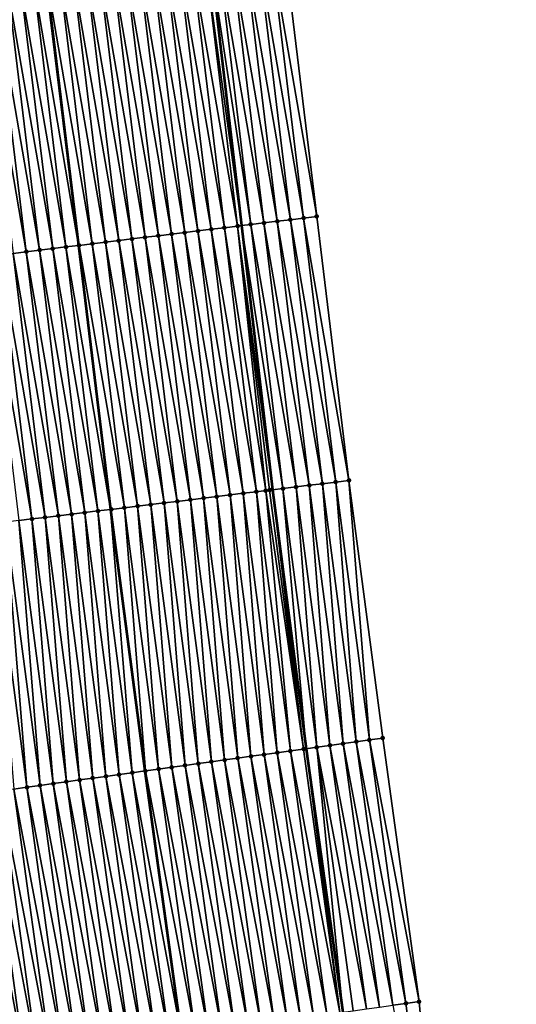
# Model space of a CAD drawing. Header units: feet. Extents: x 2010743 to 2022806, y 818705 to 837694.
# Tile 273 of 531: x 2011550 to 2011587, y 827520 to 827594. Entities that reach past the tile are written whole.
import ezdxf

# ---------------------------------------------------------------- set-up
doc = ezdxf.new("R2010")
doc.units = ezdxf.units.FT
doc.header["$MEASUREMENT"] = 0
for name, color, linetype, lineweight in [('EP_Travel Lane', 172, 'Continuous', 53), ('Road Shots', 141, 'Continuous', 100), ('STRIPING', 60, 'Continuous', 53)]:
    doc.layers.add(name, color=color, linetype=linetype, lineweight=lineweight)
doc.layers.add('I-77-MM17-21_NB-Surface-Border', color=7, linetype='Continuous')
doc.layers.add('I-77-MM17-21_NB-Surface-TIN', color=7, linetype='Continuous')

msp = doc.modelspace()

# ---------------------------------------------------------------- linework, layer by layer
at = {"layer": 'EP_Travel Lane'}
msp.add_polyline3d([(2011553.074, 827697.268, 307.426), (2011555.334, 827677.396, 307.383), (2011557.595, 827657.524, 307.343), (2011559.855, 827637.652, 307.312), (2011562.1, 827618.043, 307.245), (2011564.435, 827598.18, 307.208), (2011566.771, 827578.316, 307.155), (2011569.106, 827558.453, 307.151), (2011571.645, 827538.982, 307.149), (2011574.4, 827519.173, 307.154), (2011577.155, 827499.364, 307.134), (2011579.91, 827479.554, 307.136), (2011582.754, 827460.029, 307.132)], dxfattribs=at)
at = {"layer": 'I-77-MM17-21_NB-Surface-Border', "color": 3, "linetype": 'Continuous', "lineweight": -3}
msp.add_polyline3d([(2011559.083, 827677.807, 307.222), (2011561.26, 827657.926, 307.171), (2011563.438, 827638.045, 307.13), (2011566.623, 827618.592, 307.05), (2011570.025, 827598.859, 306.981), (2011572.435, 827579.004, 306.928), (2011574.845, 827559.15, 306.933), (2011577.385, 827539.775, 306.934), (2011580.12, 827519.963, 306.94), (2011581.866, 827500.014, 306.955), (2011584.602, 827480.202, 306.948), (2011587.43, 827460.733, 306.939)], dxfattribs=at)
at = {"layer": 'I-77-MM17-21_NB-Surface-TIN', "color": 128, "linetype": 'Continuous', "lineweight": -3}
for points in [[(2011571.443, 827578.884, 306.966), (2011569.033, 827598.738, 307.02), (2011568.04, 827598.617, 307.062)], [(2011572.435, 827579.004, 306.928), (2011570.025, 827598.859, 306.981), (2011569.033, 827598.738, 307.02)], [(2011571.443, 827578.884, 306.966), (2011572.435, 827579.004, 306.928), (2011569.033, 827598.738, 307.02)], [(2011565.486, 827578.16, 307.233), (2011563.076, 827598.015, 307.281), (2011562.084, 827597.894, 307.328)], [(2011566.479, 827578.281, 307.166), (2011564.069, 827598.135, 307.224), (2011563.076, 827598.015, 307.281)], [(2011565.486, 827578.16, 307.233), (2011566.479, 827578.281, 307.166), (2011563.076, 827598.015, 307.281)], [(2011564.069, 827598.135, 307.224), (2011566.771, 827578.316, 307.155), (2011564.435, 827598.18, 307.208)], [(2011566.479, 827578.281, 307.166), (2011566.771, 827578.316, 307.155), (2011564.069, 827598.135, 307.224)], [(2011567.472, 827578.402, 307.128), (2011565.062, 827598.256, 307.18), (2011564.435, 827598.18, 307.208)], [(2011567.472, 827578.402, 307.128), (2011564.435, 827598.18, 307.208), (2011566.771, 827578.316, 307.155)], [(2011568.464, 827578.522, 307.082), (2011566.054, 827598.376, 307.141), (2011565.062, 827598.256, 307.18)], [(2011567.472, 827578.402, 307.128), (2011568.464, 827578.522, 307.082), (2011565.062, 827598.256, 307.18)], [(2011569.457, 827578.643, 307.044), (2011567.047, 827598.497, 307.097), (2011566.054, 827598.376, 307.141)], [(2011568.464, 827578.522, 307.082), (2011569.457, 827578.643, 307.044), (2011566.054, 827598.376, 307.141)], [(2011570.45, 827578.763, 307.003), (2011568.04, 827598.617, 307.062), (2011567.047, 827598.497, 307.097)], [(2011569.457, 827578.643, 307.044), (2011570.45, 827578.763, 307.003), (2011567.047, 827598.497, 307.097)], [(2011570.45, 827578.763, 307.003), (2011571.443, 827578.884, 306.966), (2011568.04, 827598.617, 307.062)], [(2011559.53, 827577.437, 307.475), (2011557.12, 827597.291, 307.516), (2011556.127, 827597.171, 307.556)], [(2011560.523, 827577.558, 307.437), (2011558.113, 827597.412, 307.481), (2011557.12, 827597.291, 307.516)], [(2011559.53, 827577.437, 307.475), (2011560.523, 827577.558, 307.437), (2011557.12, 827597.291, 307.516)], [(2011561.515, 827577.678, 307.401), (2011559.106, 827597.532, 307.449), (2011558.113, 827597.412, 307.481)], [(2011560.523, 827577.558, 307.437), (2011561.515, 827577.678, 307.401), (2011558.113, 827597.412, 307.481)], [(2011562.508, 827577.799, 307.365), (2011560.098, 827597.653, 307.414), (2011559.106, 827597.532, 307.449)], [(2011561.515, 827577.678, 307.401), (2011562.508, 827577.799, 307.365), (2011559.106, 827597.532, 307.449)], [(2011563.501, 827577.919, 307.325), (2011561.091, 827597.773, 307.374), (2011560.098, 827597.653, 307.414)], [(2011563.501, 827577.919, 307.325), (2011560.098, 827597.653, 307.414), (2011562.508, 827577.799, 307.365)], [(2011564.494, 827578.04, 307.283), (2011562.084, 827597.894, 307.328), (2011561.091, 827597.773, 307.374)], [(2011563.501, 827577.919, 307.325), (2011564.494, 827578.04, 307.283), (2011561.091, 827597.773, 307.374)], [(2011564.494, 827578.04, 307.283), (2011565.486, 827578.16, 307.233), (2011562.084, 827597.894, 307.328)], [(2011553.574, 827576.714, 307.731), (2011551.164, 827596.568, 307.765), (2011550.171, 827596.447, 307.803)], [(2011551.164, 827596.568, 307.765), (2011554.508, 827576.827, 307.693), (2011552.099, 827596.681, 307.726)], [(2011553.574, 827576.714, 307.731), (2011554.508, 827576.827, 307.693), (2011551.164, 827596.568, 307.765)], [(2011554.567, 827576.834, 307.69), (2011552.157, 827596.688, 307.723), (2011552.099, 827596.681, 307.726)], [(2011554.567, 827576.834, 307.69), (2011552.099, 827596.681, 307.726), (2011554.508, 827576.827, 307.693)], [(2011555.559, 827576.955, 307.645), (2011553.149, 827596.809, 307.684), (2011552.157, 827596.688, 307.723)], [(2011554.567, 827576.834, 307.69), (2011555.559, 827576.955, 307.645), (2011552.157, 827596.688, 307.723)], [(2011556.552, 827577.075, 307.593), (2011554.142, 827596.93, 307.63), (2011553.149, 827596.809, 307.684)], [(2011555.559, 827576.955, 307.645), (2011556.552, 827577.075, 307.593), (2011553.149, 827596.809, 307.684)], [(2011557.545, 827577.196, 307.555), (2011555.135, 827597.05, 307.594), (2011554.142, 827596.93, 307.63)], [(2011556.552, 827577.075, 307.593), (2011557.545, 827577.196, 307.555), (2011554.142, 827596.93, 307.63)], [(2011558.537, 827577.316, 307.514), (2011556.127, 827597.171, 307.556), (2011555.135, 827597.05, 307.594)], [(2011557.545, 827577.196, 307.555), (2011558.537, 827577.316, 307.514), (2011555.135, 827597.05, 307.594)], [(2011558.537, 827577.316, 307.514), (2011559.53, 827577.437, 307.475), (2011556.127, 827597.171, 307.556)], [(2011550.596, 827576.352, 307.839), (2011548.186, 827596.206, 307.876), (2011547.193, 827596.086, 307.915)], [(2011549.603, 827576.231, 307.878), (2011550.596, 827576.352, 307.839), (2011547.193, 827596.086, 307.915)], [(2011551.588, 827576.472, 307.798), (2011549.178, 827596.327, 307.835), (2011548.186, 827596.206, 307.876)], [(2011550.596, 827576.352, 307.839), (2011551.588, 827576.472, 307.798), (2011548.186, 827596.206, 307.876)], [(2011552.581, 827576.593, 307.763), (2011550.171, 827596.447, 307.803), (2011549.178, 827596.327, 307.835)], [(2011551.588, 827576.472, 307.798), (2011552.581, 827576.593, 307.763), (2011549.178, 827596.327, 307.835)], [(2011552.581, 827576.593, 307.763), (2011553.574, 827576.714, 307.731), (2011550.171, 827596.447, 307.803)], [(2011572.86, 827558.909, 307.012), (2011570.45, 827578.763, 307.003), (2011569.457, 827578.643, 307.044)], [(2011573.852, 827559.029, 306.973), (2011571.443, 827578.884, 306.966), (2011570.45, 827578.763, 307.003)], [(2011572.86, 827558.909, 307.012), (2011573.852, 827559.029, 306.973), (2011570.45, 827578.763, 307.003)], [(2011574.845, 827559.15, 306.933), (2011572.435, 827579.004, 306.928), (2011571.443, 827578.884, 306.966)], [(2011573.852, 827559.029, 306.973), (2011574.845, 827559.15, 306.933), (2011571.443, 827578.884, 306.966)], [(2011566.903, 827558.186, 307.261), (2011564.494, 827578.04, 307.283), (2011563.501, 827577.919, 307.325)], [(2011567.896, 827558.306, 307.216), (2011565.486, 827578.16, 307.233), (2011564.494, 827578.04, 307.283)], [(2011566.903, 827558.186, 307.261), (2011567.896, 827558.306, 307.216), (2011564.494, 827578.04, 307.283)], [(2011568.599, 827558.391, 307.171), (2011566.479, 827578.281, 307.166), (2011565.486, 827578.16, 307.233)], [(2011567.896, 827558.306, 307.216), (2011568.599, 827558.391, 307.171), (2011565.486, 827578.16, 307.233)], [(2011566.479, 827578.281, 307.166), (2011569.106, 827558.453, 307.151), (2011566.771, 827578.316, 307.155)], [(2011568.889, 827558.427, 307.154), (2011569.106, 827558.453, 307.151), (2011566.479, 827578.281, 307.166)], [(2011568.599, 827558.391, 307.171), (2011568.889, 827558.427, 307.154), (2011566.479, 827578.281, 307.166)], [(2011569.882, 827558.547, 307.141), (2011567.472, 827578.402, 307.128), (2011566.771, 827578.316, 307.155)], [(2011569.882, 827558.547, 307.141), (2011566.771, 827578.316, 307.155), (2011569.106, 827558.453, 307.151)], [(2011570.874, 827558.668, 307.101), (2011568.464, 827578.522, 307.082), (2011567.472, 827578.402, 307.128)], [(2011569.882, 827558.547, 307.141), (2011570.874, 827558.668, 307.101), (2011567.472, 827578.402, 307.128)], [(2011571.867, 827558.788, 307.052), (2011569.457, 827578.643, 307.044), (2011568.464, 827578.522, 307.082)], [(2011570.874, 827558.668, 307.101), (2011571.867, 827558.788, 307.052), (2011568.464, 827578.522, 307.082)], [(2011571.867, 827558.788, 307.052), (2011572.86, 827558.909, 307.012), (2011569.457, 827578.643, 307.044)], [(2011560.947, 827557.462, 307.488), (2011558.537, 827577.316, 307.514), (2011557.545, 827577.196, 307.555)], [(2011561.94, 827557.583, 307.448), (2011559.53, 827577.437, 307.475), (2011558.537, 827577.316, 307.514)], [(2011560.947, 827557.462, 307.488), (2011561.94, 827557.583, 307.448), (2011558.537, 827577.316, 307.514)], [(2011562.933, 827557.703, 307.415), (2011560.523, 827577.558, 307.437), (2011559.53, 827577.437, 307.475)], [(2011562.933, 827557.703, 307.415), (2011559.53, 827577.437, 307.475), (2011561.94, 827557.583, 307.448)], [(2011563.925, 827557.824, 307.379), (2011561.515, 827577.678, 307.401), (2011560.523, 827577.558, 307.437)], [(2011562.933, 827557.703, 307.415), (2011563.925, 827557.824, 307.379), (2011560.523, 827577.558, 307.437)], [(2011564.918, 827557.944, 307.342), (2011562.508, 827577.799, 307.365), (2011561.515, 827577.678, 307.401)], [(2011563.925, 827557.824, 307.379), (2011564.918, 827557.944, 307.342), (2011561.515, 827577.678, 307.401)], [(2011565.911, 827558.065, 307.301), (2011563.501, 827577.919, 307.325), (2011562.508, 827577.799, 307.365)], [(2011564.918, 827557.944, 307.342), (2011565.911, 827558.065, 307.301), (2011562.508, 827577.799, 307.365)], [(2011565.911, 827558.065, 307.301), (2011566.903, 827558.186, 307.261), (2011563.501, 827577.919, 307.325)], [(2011554.991, 827556.739, 307.741), (2011552.581, 827576.593, 307.763), (2011551.588, 827576.472, 307.798)], [(2011555.984, 827556.859, 307.709), (2011553.574, 827576.714, 307.731), (2011552.581, 827576.593, 307.763)], [(2011554.991, 827556.739, 307.741), (2011555.984, 827556.859, 307.709), (2011552.581, 827576.593, 307.763)], [(2011553.574, 827576.714, 307.731), (2011556.918, 827556.973, 307.661), (2011554.508, 827576.827, 307.693)], [(2011555.984, 827556.859, 307.709), (2011556.918, 827556.973, 307.661), (2011553.574, 827576.714, 307.731)], [(2011556.976, 827556.98, 307.658), (2011554.567, 827576.834, 307.69), (2011554.508, 827576.827, 307.693)], [(2011556.976, 827556.98, 307.658), (2011554.508, 827576.827, 307.693), (2011556.918, 827556.973, 307.661)], [(2011557.969, 827557.1, 307.619), (2011555.559, 827576.955, 307.645), (2011554.567, 827576.834, 307.69)], [(2011556.976, 827556.98, 307.658), (2011557.969, 827557.1, 307.619), (2011554.567, 827576.834, 307.69)], [(2011558.962, 827557.221, 307.57), (2011556.552, 827577.075, 307.593), (2011555.559, 827576.955, 307.645)], [(2011557.969, 827557.1, 307.619), (2011558.962, 827557.221, 307.57), (2011555.559, 827576.955, 307.645)], [(2011559.955, 827557.342, 307.532), (2011557.545, 827577.196, 307.555), (2011556.552, 827577.075, 307.593)], [(2011558.962, 827557.221, 307.57), (2011559.955, 827557.342, 307.532), (2011556.552, 827577.075, 307.593)], [(2011559.955, 827557.342, 307.532), (2011560.947, 827557.462, 307.488), (2011557.545, 827577.196, 307.555)], [(2011551.02, 827556.257, 307.893), (2011548.61, 827576.111, 307.918), (2011547.618, 827575.99, 307.953)], [(2011550.027, 827556.136, 307.928), (2011551.02, 827556.257, 307.893), (2011547.618, 827575.99, 307.953)], [(2011552.013, 827556.377, 307.853), (2011549.603, 827576.231, 307.878), (2011548.61, 827576.111, 307.918)], [(2011551.02, 827556.257, 307.893), (2011552.013, 827556.377, 307.853), (2011548.61, 827576.111, 307.918)], [(2011553.006, 827556.498, 307.813), (2011550.596, 827576.352, 307.839), (2011549.603, 827576.231, 307.878)], [(2011552.013, 827556.377, 307.853), (2011553.006, 827556.498, 307.813), (2011549.603, 827576.231, 307.878)], [(2011553.998, 827556.618, 307.774), (2011551.588, 827576.472, 307.798), (2011550.596, 827576.352, 307.839)], [(2011553.006, 827556.498, 307.813), (2011553.998, 827556.618, 307.774), (2011550.596, 827576.352, 307.839)], [(2011553.998, 827556.618, 307.774), (2011554.991, 827556.739, 307.741), (2011551.588, 827576.472, 307.798)], [(2011573.422, 827539.228, 307.077), (2011571.867, 827558.788, 307.052), (2011570.874, 827558.668, 307.101)], [(2011574.413, 827539.365, 307.043), (2011572.86, 827558.909, 307.012), (2011571.867, 827558.788, 307.052)], [(2011573.422, 827539.228, 307.077), (2011574.413, 827539.365, 307.043), (2011571.867, 827558.788, 307.052)], [(2011575.403, 827539.501, 307.007), (2011573.852, 827559.029, 306.973), (2011572.86, 827558.909, 307.012)], [(2011574.413, 827539.365, 307.043), (2011575.403, 827539.501, 307.007), (2011572.86, 827558.909, 307.012)], [(2011576.394, 827539.638, 306.969), (2011574.845, 827559.15, 306.933), (2011573.852, 827559.029, 306.973)], [(2011575.403, 827539.501, 307.007), (2011576.394, 827539.638, 306.969), (2011573.852, 827559.029, 306.973)], [(2011576.394, 827539.638, 306.969), (2011577.385, 827539.775, 306.934), (2011574.845, 827559.15, 306.933)], [(2011567.479, 827538.407, 307.33), (2011565.911, 827558.065, 307.301), (2011564.918, 827557.944, 307.342)], [(2011568.469, 827538.544, 307.294), (2011566.903, 827558.186, 307.261), (2011565.911, 827558.065, 307.301)], [(2011567.479, 827538.407, 307.33), (2011568.469, 827538.544, 307.294), (2011565.911, 827558.065, 307.301)], [(2011569.46, 827538.681, 307.253), (2011567.896, 827558.306, 307.216), (2011566.903, 827558.186, 307.261)], [(2011568.469, 827538.544, 307.294), (2011569.46, 827538.681, 307.253), (2011566.903, 827558.186, 307.261)], [(2011570.45, 827538.817, 307.212), (2011568.599, 827558.391, 307.171), (2011567.896, 827558.306, 307.216)], [(2011569.46, 827538.681, 307.253), (2011570.45, 827538.817, 307.212), (2011567.896, 827558.306, 307.216)], [(2011571.441, 827538.954, 307.158), (2011568.889, 827558.427, 307.154), (2011568.599, 827558.391, 307.171)], [(2011570.45, 827538.817, 307.212), (2011571.441, 827538.954, 307.158), (2011568.599, 827558.391, 307.171)], [(2011571.441, 827538.954, 307.158), (2011569.106, 827558.453, 307.151), (2011568.889, 827558.427, 307.154)], [(2011569.882, 827558.547, 307.141), (2011569.106, 827558.453, 307.151), (2011571.645, 827538.982, 307.149)], [(2011571.441, 827538.954, 307.158), (2011571.645, 827538.982, 307.149), (2011569.106, 827558.453, 307.151)], [(2011572.432, 827539.091, 307.113), (2011570.874, 827558.668, 307.101), (2011569.882, 827558.547, 307.141)], [(2011572.432, 827539.091, 307.113), (2011569.882, 827558.547, 307.141), (2011571.645, 827538.982, 307.149)], [(2011572.432, 827539.091, 307.113), (2011573.422, 827539.228, 307.077), (2011570.874, 827558.668, 307.101)], [(2011561.535, 827537.586, 307.555), (2011559.955, 827557.342, 307.532), (2011558.962, 827557.221, 307.57)], [(2011562.526, 827537.723, 307.516), (2011560.947, 827557.462, 307.488), (2011559.955, 827557.342, 307.532)], [(2011561.535, 827537.586, 307.555), (2011562.526, 827537.723, 307.516), (2011559.955, 827557.342, 307.532)], [(2011563.516, 827537.86, 307.476), (2011561.94, 827557.583, 307.448), (2011560.947, 827557.462, 307.488)], [(2011563.516, 827537.86, 307.476), (2011560.947, 827557.462, 307.488), (2011562.526, 827537.723, 307.516)], [(2011564.507, 827537.997, 307.436), (2011562.933, 827557.703, 307.415), (2011561.94, 827557.583, 307.448)], [(2011563.516, 827537.86, 307.476), (2011564.507, 827537.997, 307.436), (2011561.94, 827557.583, 307.448)], [(2011565.497, 827538.133, 307.401), (2011563.925, 827557.824, 307.379), (2011562.933, 827557.703, 307.415)], [(2011564.507, 827537.997, 307.436), (2011565.497, 827538.133, 307.401), (2011562.933, 827557.703, 307.415)], [(2011566.488, 827538.27, 307.367), (2011564.918, 827557.944, 307.342), (2011563.925, 827557.824, 307.379)], [(2011565.497, 827538.133, 307.401), (2011566.488, 827538.27, 307.367), (2011563.925, 827557.824, 307.379)], [(2011566.488, 827538.27, 307.367), (2011567.479, 827538.407, 307.33), (2011564.918, 827557.944, 307.342)], [(2011555.591, 827536.765, 307.795), (2011553.998, 827556.618, 307.774), (2011553.006, 827556.498, 307.813)], [(2011556.582, 827536.902, 307.757), (2011554.991, 827556.739, 307.741), (2011553.998, 827556.618, 307.774)], [(2011555.591, 827536.765, 307.795), (2011556.582, 827536.902, 307.757), (2011553.998, 827556.618, 307.774)], [(2011557.573, 827537.039, 307.725), (2011555.984, 827556.859, 307.709), (2011554.991, 827556.739, 307.741)], [(2011556.582, 827536.902, 307.757), (2011557.573, 827537.039, 307.725), (2011554.991, 827556.739, 307.741)], [(2011558.563, 827537.176, 307.692), (2011556.918, 827556.973, 307.661), (2011555.984, 827556.859, 307.709)], [(2011557.573, 827537.039, 307.725), (2011558.563, 827537.176, 307.692), (2011555.984, 827556.859, 307.709)], [(2011556.976, 827556.98, 307.658), (2011556.918, 827556.973, 307.661), (2011559.498, 827537.305, 307.649)], [(2011558.563, 827537.176, 307.692), (2011559.498, 827537.305, 307.649), (2011556.918, 827556.973, 307.661)], [(2011559.554, 827537.313, 307.647), (2011557.969, 827557.1, 307.619), (2011556.976, 827556.98, 307.658)], [(2011559.554, 827537.313, 307.647), (2011556.976, 827556.98, 307.658), (2011559.498, 827537.305, 307.649)], [(2011560.544, 827537.449, 307.608), (2011558.962, 827557.221, 307.57), (2011557.969, 827557.1, 307.619)], [(2011559.554, 827537.313, 307.647), (2011560.544, 827537.449, 307.608), (2011557.969, 827557.1, 307.619)], [(2011560.544, 827537.449, 307.608), (2011561.535, 827537.586, 307.555), (2011558.962, 827557.221, 307.57)], [(2011550.638, 827536.081, 307.99), (2011549.035, 827556.015, 307.967), (2011548.042, 827555.895, 308.007)], [(2011549.648, 827535.944, 308.036), (2011550.638, 827536.081, 307.99), (2011548.042, 827555.895, 308.007)], [(2011551.629, 827536.218, 307.949), (2011550.027, 827556.136, 307.928), (2011549.035, 827556.015, 307.967)], [(2011550.638, 827536.081, 307.99), (2011551.629, 827536.218, 307.949), (2011549.035, 827556.015, 307.967)], [(2011552.62, 827536.355, 307.912), (2011551.02, 827556.257, 307.893), (2011550.027, 827556.136, 307.928)], [(2011551.629, 827536.218, 307.949), (2011552.62, 827536.355, 307.912), (2011550.027, 827556.136, 307.928)], [(2011553.61, 827536.492, 307.88), (2011552.013, 827556.377, 307.853), (2011551.02, 827556.257, 307.893)], [(2011552.62, 827536.355, 307.912), (2011553.61, 827536.492, 307.88), (2011551.02, 827556.257, 307.893)], [(2011554.601, 827536.628, 307.835), (2011553.006, 827556.498, 307.813), (2011552.013, 827556.377, 307.853)], [(2011553.61, 827536.492, 307.88), (2011554.601, 827536.628, 307.835), (2011552.013, 827556.377, 307.853)], [(2011554.601, 827536.628, 307.835), (2011555.591, 827536.765, 307.795), (2011553.006, 827556.498, 307.813)], [(2011578.139, 827519.69, 307.011), (2011575.403, 827539.501, 307.007), (2011574.413, 827539.365, 307.043)], [(2011579.13, 827519.826, 306.975), (2011576.394, 827539.638, 306.969), (2011575.403, 827539.501, 307.007)], [(2011578.139, 827519.69, 307.011), (2011579.13, 827519.826, 306.975), (2011575.403, 827539.501, 307.007)], [(2011580.12, 827519.963, 306.94), (2011577.385, 827539.775, 306.934), (2011576.394, 827539.638, 306.969)], [(2011579.13, 827519.826, 306.975), (2011580.12, 827519.963, 306.94), (2011576.394, 827539.638, 306.969)], [(2011573.186, 827519.005, 307.199), (2011570.45, 827538.817, 307.212), (2011569.46, 827538.681, 307.253)], [(2011574.177, 827519.142, 307.161), (2011571.441, 827538.954, 307.158), (2011570.45, 827538.817, 307.212)], [(2011573.186, 827519.005, 307.199), (2011574.177, 827519.142, 307.161), (2011570.45, 827538.817, 307.212)], [(2011574.177, 827519.142, 307.161), (2011571.645, 827538.982, 307.149), (2011571.441, 827538.954, 307.158)], [(2011572.432, 827539.091, 307.113), (2011571.645, 827538.982, 307.149), (2011574.4, 827519.173, 307.154)], [(2011574.177, 827519.142, 307.161), (2011574.4, 827519.173, 307.154), (2011571.645, 827538.982, 307.149)], [(2011576.158, 827519.416, 307.087), (2011573.422, 827539.228, 307.077), (2011572.432, 827539.091, 307.113)], [(2011575.167, 827519.279, 307.127), (2011572.432, 827539.091, 307.113), (2011574.4, 827519.173, 307.154)], [(2011575.167, 827519.279, 307.127), (2011576.158, 827519.416, 307.087), (2011572.432, 827539.091, 307.113)], [(2011577.149, 827519.553, 307.04), (2011574.413, 827539.365, 307.043), (2011573.422, 827539.228, 307.077)], [(2011576.158, 827519.416, 307.087), (2011577.149, 827519.553, 307.04), (2011573.422, 827539.228, 307.077)], [(2011577.149, 827519.553, 307.04), (2011578.139, 827519.69, 307.011), (2011574.413, 827539.365, 307.043)], [(2011568.233, 827518.321, 307.393), (2011565.497, 827538.133, 307.401), (2011564.507, 827537.997, 307.436)], [(2011569.224, 827518.458, 307.359), (2011566.488, 827538.27, 307.367), (2011565.497, 827538.133, 307.401)], [(2011568.233, 827518.321, 307.393), (2011569.224, 827518.458, 307.359), (2011565.497, 827538.133, 307.401)], [(2011570.214, 827518.595, 307.318), (2011567.479, 827538.407, 307.33), (2011566.488, 827538.27, 307.367)], [(2011569.224, 827518.458, 307.359), (2011570.214, 827518.595, 307.318), (2011566.488, 827538.27, 307.367)], [(2011571.205, 827518.732, 307.282), (2011568.469, 827538.544, 307.294), (2011567.479, 827538.407, 307.33)], [(2011570.214, 827518.595, 307.318), (2011571.205, 827518.732, 307.282), (2011567.479, 827538.407, 307.33)], [(2011572.196, 827518.869, 307.241), (2011569.46, 827538.681, 307.253), (2011568.469, 827538.544, 307.294)], [(2011571.205, 827518.732, 307.282), (2011572.196, 827518.869, 307.241), (2011568.469, 827538.544, 307.294)], [(2011572.196, 827518.869, 307.241), (2011573.186, 827519.005, 307.199), (2011569.46, 827538.681, 307.253)], [(2011558.563, 827537.176, 307.692), (2011562.234, 827517.493, 307.636), (2011559.498, 827537.305, 307.649)], [(2011562.29, 827517.501, 307.634), (2011559.554, 827537.313, 307.647), (2011559.498, 827537.305, 307.649)], [(2011562.29, 827517.501, 307.634), (2011559.498, 827537.305, 307.649), (2011562.234, 827517.493, 307.636)], [(2011563.28, 827517.637, 307.595), (2011560.544, 827537.449, 307.608), (2011559.554, 827537.313, 307.647)], [(2011563.28, 827517.637, 307.595), (2011559.554, 827537.313, 307.647), (2011562.29, 827517.501, 307.634)], [(2011564.271, 827517.774, 307.544), (2011561.535, 827537.586, 307.555), (2011560.544, 827537.449, 307.608)], [(2011563.28, 827517.637, 307.595), (2011564.271, 827517.774, 307.544), (2011560.544, 827537.449, 307.608)], [(2011565.261, 827517.911, 307.507), (2011562.526, 827537.723, 307.516), (2011561.535, 827537.586, 307.555)], [(2011564.271, 827517.774, 307.544), (2011565.261, 827517.911, 307.507), (2011561.535, 827537.586, 307.555)], [(2011566.252, 827518.048, 307.466), (2011563.516, 827537.86, 307.476), (2011562.526, 827537.723, 307.516)], [(2011565.261, 827517.911, 307.507), (2011566.252, 827518.048, 307.466), (2011562.526, 827537.723, 307.516)], [(2011567.243, 827518.185, 307.425), (2011564.507, 827537.997, 307.436), (2011563.516, 827537.86, 307.476)], [(2011566.252, 827518.048, 307.466), (2011567.243, 827518.185, 307.425), (2011563.516, 827537.86, 307.476)], [(2011567.243, 827518.185, 307.425), (2011568.233, 827518.321, 307.393), (2011564.507, 827537.997, 307.436)], [(2011557.337, 827516.816, 307.821), (2011554.601, 827536.628, 307.835), (2011553.61, 827536.492, 307.88)], [(2011558.327, 827516.953, 307.781), (2011555.591, 827536.765, 307.795), (2011554.601, 827536.628, 307.835)], [(2011557.337, 827516.816, 307.821), (2011558.327, 827516.953, 307.781), (2011554.601, 827536.628, 307.835)], [(2011559.318, 827517.09, 307.742), (2011556.582, 827536.902, 307.757), (2011555.591, 827536.765, 307.795)], [(2011558.327, 827516.953, 307.781), (2011559.318, 827517.09, 307.742), (2011555.591, 827536.765, 307.795)], [(2011560.308, 827517.227, 307.706), (2011557.573, 827537.039, 307.725), (2011556.582, 827536.902, 307.757)], [(2011559.318, 827517.09, 307.742), (2011560.308, 827517.227, 307.706), (2011556.582, 827536.902, 307.757)], [(2011561.299, 827517.364, 307.671), (2011558.563, 827537.176, 307.692), (2011557.573, 827537.039, 307.725)], [(2011560.308, 827517.227, 307.706), (2011561.299, 827517.364, 307.671), (2011557.573, 827537.039, 307.725)], [(2011561.299, 827517.364, 307.671), (2011562.234, 827517.493, 307.636), (2011558.563, 827537.176, 307.692)], [(2011551.393, 827515.996, 308.071), (2011548.657, 827535.808, 308.088), (2011547.667, 827535.671, 308.119)], [(2011552.384, 827516.132, 308.018), (2011549.648, 827535.944, 308.036), (2011548.657, 827535.808, 308.088)], [(2011551.393, 827515.996, 308.071), (2011552.384, 827516.132, 308.018), (2011548.657, 827535.808, 308.088)], [(2011553.374, 827516.269, 307.976), (2011550.638, 827536.081, 307.99), (2011549.648, 827535.944, 308.036)], [(2011552.384, 827516.132, 308.018), (2011553.374, 827516.269, 307.976), (2011549.648, 827535.944, 308.036)], [(2011554.365, 827516.406, 307.935), (2011551.629, 827536.218, 307.949), (2011550.638, 827536.081, 307.99)], [(2011553.374, 827516.269, 307.976), (2011554.365, 827516.406, 307.935), (2011550.638, 827536.081, 307.99)], [(2011555.355, 827516.543, 307.898), (2011552.62, 827536.355, 307.912), (2011551.629, 827536.218, 307.949)], [(2011554.365, 827516.406, 307.935), (2011555.355, 827516.543, 307.898), (2011551.629, 827536.218, 307.949)], [(2011556.346, 827516.68, 307.863), (2011553.61, 827536.492, 307.88), (2011552.62, 827536.355, 307.912)], [(2011555.355, 827516.543, 307.898), (2011556.346, 827516.68, 307.863), (2011552.62, 827536.355, 307.912)], [(2011556.346, 827516.68, 307.863), (2011557.337, 827516.816, 307.821), (2011553.61, 827536.492, 307.88)], [(2011546.676, 827535.534, 308.16), (2011550.403, 827515.859, 308.106), (2011547.667, 827535.671, 308.119)], [(2011549.412, 827515.722, 308.147), (2011550.403, 827515.859, 308.106), (2011546.676, 827535.534, 308.16)], [(2011551.393, 827515.996, 308.071), (2011547.667, 827535.671, 308.119), (2011550.403, 827515.859, 308.106)], [(2011581.866, 827500.014, 306.955), (2011579.13, 827519.826, 306.975), (2011578.139, 827519.69, 307.011)], [(2011581.866, 827500.014, 306.955), (2011580.12, 827519.963, 306.94), (2011579.13, 827519.826, 306.975)]]:
    msp.add_3dface(points, dxfattribs=at)
at = {"layer": 'Road Shots', "lineweight": 100}
for p in [(2011570.45, 827578.763, 307.003), (2011571.443, 827578.884, 306.966), (2011572.435, 827579.004, 306.928), (2011564.494, 827578.04, 307.283), (2011565.486, 827578.16, 307.233), (2011566.479, 827578.281, 307.166), (2011567.472, 827578.402, 307.128), (2011568.464, 827578.522, 307.082), (2011569.457, 827578.643, 307.044), (2011558.537, 827577.316, 307.514), (2011559.53, 827577.437, 307.475), (2011560.523, 827577.558, 307.437), (2011561.515, 827577.678, 307.401), (2011562.508, 827577.799, 307.365), (2011563.501, 827577.919, 307.325), (2011552.581, 827576.593, 307.763), (2011553.574, 827576.714, 307.731), (2011554.567, 827576.834, 307.69), (2011555.559, 827576.955, 307.645), (2011556.552, 827577.075, 307.593), (2011557.545, 827577.196, 307.555), (2011550.596, 827576.352, 307.839), (2011551.588, 827576.472, 307.798), (2011571.867, 827558.788, 307.052), (2011572.86, 827558.909, 307.012), (2011573.852, 827559.029, 306.973), (2011574.845, 827559.15, 306.933), (2011565.911, 827558.065, 307.301), (2011566.903, 827558.186, 307.261), (2011567.896, 827558.306, 307.216), (2011568.599, 827558.391, 307.171), (2011568.889, 827558.427, 307.154), (2011569.882, 827558.547, 307.141), (2011570.874, 827558.668, 307.101), (2011559.955, 827557.342, 307.532), (2011560.947, 827557.462, 307.488), (2011561.94, 827557.583, 307.448), (2011562.933, 827557.703, 307.415), (2011563.925, 827557.824, 307.379), (2011564.918, 827557.944, 307.342), (2011553.998, 827556.618, 307.774), (2011554.991, 827556.739, 307.741), (2011555.984, 827556.859, 307.709), (2011556.976, 827556.98, 307.658), (2011557.969, 827557.1, 307.619), (2011558.962, 827557.221, 307.57), (2011551.02, 827556.257, 307.893), (2011552.013, 827556.377, 307.853), (2011553.006, 827556.498, 307.813), (2011575.403, 827539.501, 307.007), (2011576.394, 827539.638, 306.969), (2011577.385, 827539.775, 306.934), (2011570.45, 827538.817, 307.212), (2011571.441, 827538.954, 307.158), (2011572.432, 827539.091, 307.113), (2011573.422, 827539.228, 307.077), (2011574.413, 827539.365, 307.043), (2011565.497, 827538.133, 307.401), (2011566.488, 827538.27, 307.367), (2011567.479, 827538.407, 307.33), (2011568.469, 827538.544, 307.294), (2011569.46, 827538.681, 307.253), (2011559.554, 827537.313, 307.647), (2011560.544, 827537.449, 307.608), (2011561.535, 827537.586, 307.555), (2011562.526, 827537.723, 307.516), (2011563.516, 827537.86, 307.476), (2011564.507, 827537.997, 307.436), (2011554.601, 827536.628, 307.835), (2011555.591, 827536.765, 307.795), (2011556.582, 827536.902, 307.757), (2011557.573, 827537.039, 307.725), (2011558.563, 827537.176, 307.692), (2011550.638, 827536.081, 307.99), (2011551.629, 827536.218, 307.949), (2011552.62, 827536.355, 307.912), (2011553.61, 827536.492, 307.88), (2011579.13, 827519.826, 306.975), (2011580.12, 827519.963, 306.94)]:
    msp.add_point(p, dxfattribs=at)
at = {"layer": 'STRIPING'}
msp.add_polyline3d([(2011540.849, 827695.928, 307.908), (2011543.052, 827676.05, 307.88), (2011545.254, 827656.172, 307.868), (2011547.457, 827636.294, 307.814), (2011549.689, 827616.536, 307.769), (2011552.099, 827596.681, 307.726), (2011554.508, 827576.827, 307.693), (2011556.918, 827556.973, 307.661), (2011559.498, 827537.305, 307.649), (2011562.234, 827517.493, 307.636), (2011564.97, 827497.681, 307.631), (2011567.706, 827477.869, 307.637), (2011570.563, 827458.195, 307.617)], dxfattribs=at)

doc.saveas('drawing.dxf')
